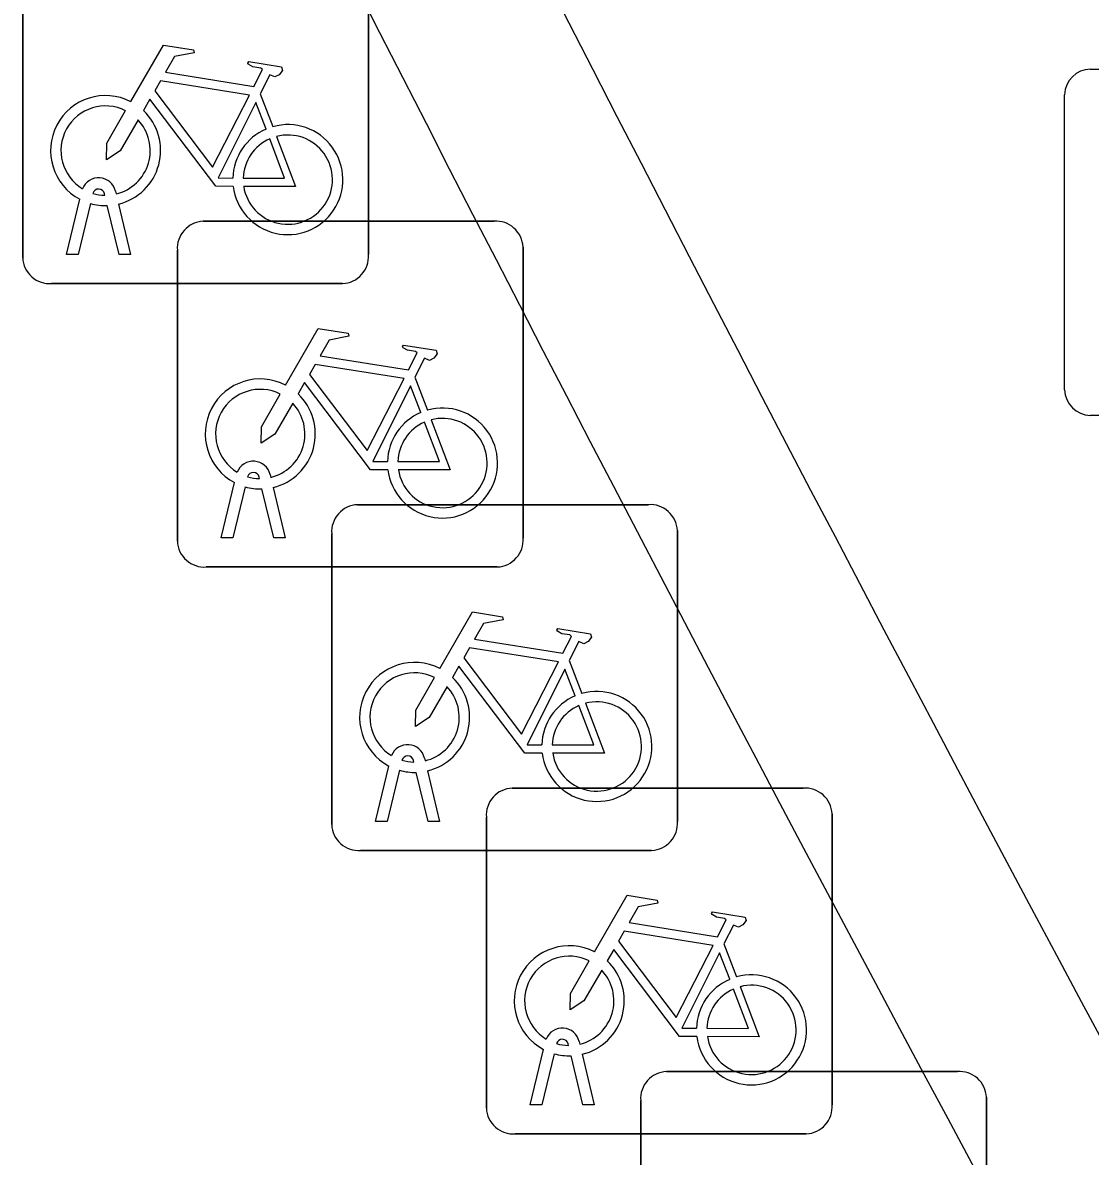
# Model space of a CAD drawing. Extents: x 161087 to 161926, y 382572 to 383873.
# Drawn here: x 161640.118 to 161643.204, y 383143.952 to 383147.228 of the extents above; entities that cross this region are included whole.
import ezdxf

# ---------------------------------------------------------------- set-up
doc = ezdxf.new("R2010")
doc.units = 0
for name, color, linetype in [('IMGEO_Fietsenrek', 7, 'Continuous'), ('IMGEO_Groenvoorziening', 7, 'Continuous'), ('IMGEO_Muur', 7, 'Continuous'), ('IMGEO_Rioolput', 7, 'Continuous'), ('IMGEO_Voetgangersgebied_open', 7, 'Continuous')]:
    doc.layers.add(name, color=color, linetype=linetype)

msp = doc.modelspace()

# ---------------------------------------------------------------- linework, layer by layer
at = {"layer": 'IMGEO_Fietsenrek'}
for p, q in [((161641.1175, 383147.3991), (161641.1175, 383146.5582)), ((161641.1175, 383146.5582), (161641.1175, 383147.3991)), ((161640.1185, 383146.5489), (161640.1185, 383147.3898)), ((161640.1185, 383147.3898), (161640.1185, 383146.5489)), ((161640.8052, 383147.0232), (161640.8415, 383146.928)), ((161640.2455, 383146.5583), (161640.2838, 383146.7183)), ((161640.3559, 383146.7299), (161640.3549, 383146.7342)), ((161640.3866, 383146.7414), (161640.3884, 383146.7335)), ((161640.3142, 383146.7061), (161640.2789, 383146.5583)), ((161640.397, 383146.5583), (161640.3631, 383146.7)), ((161640.3954, 383146.7043), (161640.4304, 383146.5583)), ((161640.6399, 383146.6545), (161641.4808, 383146.6545)), ((161641.4808, 383146.6545), (161640.6399, 383146.6545)), ((161641.5645, 383146.5801), (161641.5645, 383145.7392)), ((161641.5645, 383145.7392), (161641.5645, 383146.5801)), ((161640.2789, 383146.5583), (161640.2455, 383146.5583)), ((161640.4304, 383146.5583), (161640.397, 383146.5583)), ((161640.5655, 383145.7299), (161640.5655, 383146.5708)), ((161640.5655, 383146.5708), (161640.5655, 383145.7299)), ((161641.0431, 383146.4745), (161640.2022, 383146.4745)), ((161640.2022, 383146.4745), (161641.0431, 383146.4745)), ((161641.2522, 383146.2042), (161641.2885, 383146.109)), ((161640.6925, 383145.7393), (161640.7308, 383145.8993)), ((161640.8029, 383145.9109), (161640.8019, 383145.9152)), ((161640.8336, 383145.9224), (161640.8354, 383145.9145)), ((161640.7612, 383145.8871), (161640.7259, 383145.7393)), ((161640.844, 383145.7393), (161640.8101, 383145.881)), ((161640.8424, 383145.8853), (161640.8774, 383145.7393)), ((161641.0859, 383145.8355), (161641.9268, 383145.8355)), ((161641.9268, 383145.8355), (161641.0859, 383145.8355)), ((161642.0105, 383145.7611), (161642.0105, 383144.9202)), ((161642.0105, 383144.9202), (161642.0105, 383145.7611)), ((161640.7259, 383145.7393), (161640.6925, 383145.7393)), ((161640.8774, 383145.7393), (161640.844, 383145.7393)), ((161641.0115, 383144.9109), (161641.0115, 383145.7518)), ((161641.0115, 383145.7518), (161641.0115, 383144.9109)), ((161641.4901, 383145.6555), (161640.6492, 383145.6555)), ((161640.6492, 383145.6555), (161641.4901, 383145.6555)), ((161641.6982, 383145.3852), (161641.7345, 383145.29)), ((161641.1385, 383144.9203), (161641.1768, 383145.0803)), ((161641.2489, 383145.0919), (161641.2479, 383145.0962)), ((161641.2796, 383145.1034), (161641.2814, 383145.0955)), ((161641.2072, 383145.0681), (161641.1719, 383144.9203)), ((161641.29, 383144.9203), (161641.2561, 383145.062)), ((161641.2884, 383145.0663), (161641.3234, 383144.9203)), ((161641.5329, 383145.0165), (161642.3738, 383145.0165)), ((161642.3738, 383145.0165), (161641.5329, 383145.0165)), ((161642.4575, 383144.9421), (161642.4575, 383144.1012)), ((161642.4575, 383144.1012), (161642.4575, 383144.9421)), ((161641.1719, 383144.9203), (161641.1385, 383144.9203)), ((161641.3234, 383144.9203), (161641.29, 383144.9203)), ((161641.4585, 383144.0919), (161641.4585, 383144.9328)), ((161641.4585, 383144.9328), (161641.4585, 383144.0919)), ((161641.9361, 383144.8365), (161641.0952, 383144.8365)), ((161641.0952, 383144.8365), (161641.9361, 383144.8365)), ((161642.1452, 383144.5662), (161642.1815, 383144.471)), ((161641.5855, 383144.1013), (161641.6238, 383144.2613)), ((161641.6959, 383144.2729), (161641.6949, 383144.2772)), ((161641.7266, 383144.2844), (161641.7284, 383144.2765)), ((161641.6542, 383144.2491), (161641.6189, 383144.1013)), ((161641.737, 383144.1013), (161641.7031, 383144.243)), ((161641.7354, 383144.2473), (161641.7704, 383144.1013)), ((161641.9789, 383144.1975), (161642.8198, 383144.1975)), ((161642.8198, 383144.1975), (161641.9789, 383144.1975)), ((161642.9035, 383144.1231), (161642.9035, 383143.2822)), ((161642.9035, 383143.2822), (161642.9035, 383144.1231)), ((161641.6189, 383144.1013), (161641.5855, 383144.1013)), ((161641.7704, 383144.1013), (161641.737, 383144.1013)), ((161641.9045, 383143.2729), (161641.9045, 383144.1138)), ((161641.9045, 383144.1138), (161641.9045, 383143.2729)), ((161642.3831, 383144.0175), (161641.5422, 383144.0175)), ((161641.5422, 383144.0175), (161642.3831, 383144.0175))]:
    msp.add_line(p, q, dxfattribs=at)
for points in [[(161640.4311, 383147.0002), (161640.5258, 383147.1637), (161640.612, 383147.1499), (161640.6137, 383147.1412), (161640.5576, 383147.1303), (161640.5314, 383147.085), (161640.7866, 383147.0442)], [(161640.7866, 383147.0442), (161640.8116, 383147.093), (161640.8065, 383147.097), (161640.7833, 383147.1007), (161640.7706, 383147.1082), (161640.7696, 383147.1113), (161640.7718, 383147.1159), (161640.8666, 383147.1008), (161640.8689, 383147.0905), (161640.8595, 383147.0781), (161640.8471, 383147.0717), (161640.8326, 383147.0779), (161640.8052, 383147.0232)], [(161640.7737, 383147.019), (161640.5169, 383147.06), (161640.5002, 383147.0312), (161640.6672, 383146.8109), (161640.7737, 383147.019)], [(161640.7268, 383146.7555), (161640.6771, 383146.7556), (161640.4864, 383147.0073), (161640.4674, 383146.9745)], [(161640.4518, 383146.9477), (161640.4002, 383146.8585), (161640.3603, 383146.8325), (161640.3615, 383146.88), (161640.416, 383146.9742)], [(161640.8217, 383146.921), (161640.7924, 383146.9978), (161640.683, 383146.7797), (161640.7257, 383146.7796)], [(161640.7557, 383146.7795), (161640.8756, 383146.7793), (161640.8324, 383146.8929)], [(161640.8522, 383146.8998), (161640.9072, 383146.7552), (161640.7571, 383146.7555)], [(161640.8781, 383146.1812), (161640.9728, 383146.3447), (161641.059, 383146.3309), (161641.0607, 383146.3222), (161641.0046, 383146.3113), (161640.9784, 383146.266), (161641.2336, 383146.2252)], [(161641.2336, 383146.2252), (161641.2586, 383146.274), (161641.2535, 383146.278), (161641.2303, 383146.2817), (161641.2176, 383146.2892), (161641.2166, 383146.2923), (161641.2188, 383146.2969), (161641.3136, 383146.2818), (161641.3159, 383146.2715), (161641.3065, 383146.2591), (161641.2941, 383146.2527), (161641.2796, 383146.2589), (161641.2522, 383146.2042)], [(161641.2207, 383146.2), (161640.9639, 383146.241), (161640.9472, 383146.2122), (161641.1142, 383145.9919), (161641.2207, 383146.2)], [(161641.1738, 383145.9365), (161641.1241, 383145.9366), (161640.9334, 383146.1883), (161640.9144, 383146.1555)], [(161640.8988, 383146.1287), (161640.8472, 383146.0395), (161640.8073, 383146.0135), (161640.8085, 383146.061), (161640.863, 383146.1552)], [(161641.2687, 383146.102), (161641.2394, 383146.1788), (161641.13, 383145.9607), (161641.1727, 383145.9606)], [(161641.2027, 383145.9605), (161641.3226, 383145.9603), (161641.2794, 383146.0739)], [(161641.2992, 383146.0808), (161641.3542, 383145.9362), (161641.2041, 383145.9365)], [(161641.3241, 383145.3622), (161641.4188, 383145.5257), (161641.505, 383145.5119), (161641.5067, 383145.5032), (161641.4506, 383145.4923), (161641.4244, 383145.447), (161641.6796, 383145.4062)], [(161641.6796, 383145.4062), (161641.7046, 383145.455), (161641.6995, 383145.459), (161641.6763, 383145.4627), (161641.6636, 383145.4702), (161641.6626, 383145.4733), (161641.6648, 383145.4779), (161641.7596, 383145.4628), (161641.7619, 383145.4525), (161641.7525, 383145.4401), (161641.7401, 383145.4337), (161641.7256, 383145.4399), (161641.6982, 383145.3852)], [(161641.6667, 383145.381), (161641.4099, 383145.422), (161641.3932, 383145.3932), (161641.5602, 383145.1729), (161641.6667, 383145.381)], [(161641.6198, 383145.1175), (161641.5701, 383145.1176), (161641.3794, 383145.3693), (161641.3604, 383145.3365)], [(161641.3448, 383145.3097), (161641.2932, 383145.2205), (161641.2533, 383145.1945), (161641.2545, 383145.242), (161641.309, 383145.3362)], [(161641.7147, 383145.283), (161641.6854, 383145.3598), (161641.576, 383145.1417), (161641.6187, 383145.1416)], [(161641.6487, 383145.1415), (161641.7686, 383145.1413), (161641.7254, 383145.2549)], [(161641.7452, 383145.2618), (161641.8002, 383145.1172), (161641.6501, 383145.1175)], [(161641.7711, 383144.5432), (161641.8658, 383144.7067), (161641.952, 383144.6929), (161641.9537, 383144.6842), (161641.8976, 383144.6733), (161641.8714, 383144.628), (161642.1266, 383144.5872)], [(161642.1266, 383144.5872), (161642.1516, 383144.636), (161642.1465, 383144.64), (161642.1233, 383144.6437), (161642.1106, 383144.6512), (161642.1096, 383144.6543), (161642.1118, 383144.6589), (161642.2066, 383144.6438), (161642.2089, 383144.6335), (161642.1995, 383144.6211), (161642.1871, 383144.6147), (161642.1726, 383144.6209), (161642.1452, 383144.5662)], [(161642.1137, 383144.562), (161641.8569, 383144.603), (161641.8402, 383144.5742), (161642.0072, 383144.3539), (161642.1137, 383144.562)], [(161642.0668, 383144.2985), (161642.0171, 383144.2986), (161641.8264, 383144.5503), (161641.8074, 383144.5175)], [(161641.7918, 383144.4907), (161641.7402, 383144.4015), (161641.7003, 383144.3755), (161641.7015, 383144.423), (161641.756, 383144.5172)], [(161642.1617, 383144.464), (161642.1324, 383144.5408), (161642.023, 383144.3227), (161642.0657, 383144.3226)], [(161642.0957, 383144.3225), (161642.2156, 383144.3223), (161642.1724, 383144.4359)], [(161642.1922, 383144.4428), (161642.2472, 383144.2982), (161642.0971, 383144.2985)]]:
    msp.add_lwpolyline(points, dxfattribs=at)
for centre, radius, start, end in [((161640.3581, 383146.8589), 0.159, 62.6766, 242.1369), ((161640.3581, 383146.8589), 0.129, 63.3192, 238.903), ((161640.3581, 383146.8589), 0.159, 283.5766, 46.6042), ((161640.3581, 383146.8589), 0.129, 283.6043, 43.4302), ((161640.8847, 383146.7749), 0.159, 113.3408, 178.3217), ((161640.8847, 383146.7749), 0.159, 187.0065, 105.7708), ((161640.8847, 383146.7749), 0.129, 113.923, 177.9556), ((161640.8847, 383146.7749), 0.129, 188.6715, 104.5883), ((161640.3379, 383146.7303), 0.0499, 12.8025, 158.6934), ((161640.3379, 383146.7303), 0.0174, 12.8025, 163.4502), ((161640.3581, 383146.8589), 0.129, 253.415, 269.0204), ((161640.3581, 383146.8589), 0.159, 253.9967, 271.7867), ((161640.6432, 383146.5766), 0.0779, 92.4484, 184.2845), ((161640.6432, 383146.5766), 0.0779, 92.4484, 184.2845), ((161641.4866, 383146.5768), 0.0779, 2.4484, 94.2845), ((161641.4866, 383146.5768), 0.0779, 2.4484, 94.2845), ((161640.1964, 383146.5522), 0.0779, 182.4484, 274.2845), ((161640.1964, 383146.5522), 0.0779, 182.4484, 274.2845), ((161641.0398, 383146.5524), 0.0779, 272.4484, 4.2845), ((161641.0398, 383146.5524), 0.0779, 272.4484, 4.2845), ((161640.8051, 383146.0399), 0.159, 62.6766, 242.1369), ((161640.8051, 383146.0399), 0.129, 63.3192, 238.903), ((161640.8051, 383146.0399), 0.159, 283.5766, 46.6042), ((161640.8051, 383146.0399), 0.129, 283.6043, 43.4302), ((161641.3317, 383145.9559), 0.159, 113.3408, 178.3217), ((161641.3317, 383145.9559), 0.159, 187.0065, 105.7708), ((161641.3317, 383145.9559), 0.129, 113.923, 177.9556), ((161641.3317, 383145.9559), 0.129, 188.6715, 104.5883), ((161640.7849, 383145.9113), 0.0499, 12.8025, 158.6934), ((161640.7849, 383145.9113), 0.0174, 12.8025, 163.4502), ((161640.8051, 383146.0399), 0.129, 253.415, 269.0204), ((161640.8051, 383146.0399), 0.159, 253.9967, 271.7867), ((161641.0892, 383145.7576), 0.0779, 92.4484, 184.2845), ((161641.0892, 383145.7576), 0.0779, 92.4484, 184.2845), ((161641.9326, 383145.7578), 0.0779, 2.4484, 94.2845), ((161641.9326, 383145.7578), 0.0779, 2.4484, 94.2845), ((161640.6434, 383145.7332), 0.0779, 182.4484, 274.2845), ((161640.6434, 383145.7332), 0.0779, 182.4484, 274.2845), ((161641.4868, 383145.7334), 0.0779, 272.4484, 4.2845), ((161641.4868, 383145.7334), 0.0779, 272.4484, 4.2845), ((161641.2511, 383145.2209), 0.159, 62.6766, 242.1369), ((161641.2511, 383145.2209), 0.129, 63.3192, 238.903), ((161641.2511, 383145.2209), 0.159, 283.5766, 46.6042), ((161641.2511, 383145.2209), 0.129, 283.6043, 43.4302), ((161641.7777, 383145.1369), 0.159, 113.3408, 178.3217), ((161641.7777, 383145.1369), 0.159, 187.0065, 105.7708), ((161641.7777, 383145.1369), 0.129, 113.923, 177.9556), ((161641.7777, 383145.1369), 0.129, 188.6715, 104.5883), ((161641.2309, 383145.0923), 0.0499, 12.8025, 158.6934), ((161641.2309, 383145.0923), 0.0174, 12.8025, 163.4502), ((161641.2511, 383145.2209), 0.129, 253.415, 269.0204), ((161641.2511, 383145.2209), 0.159, 253.9967, 271.7867), ((161641.5362, 383144.9386), 0.0779, 92.4484, 184.2845), ((161641.5362, 383144.9386), 0.0779, 92.4484, 184.2845), ((161642.3796, 383144.9388), 0.0779, 2.4484, 94.2845), ((161642.3796, 383144.9388), 0.0779, 2.4484, 94.2845), ((161641.0894, 383144.9142), 0.0779, 182.4484, 274.2845), ((161641.0894, 383144.9142), 0.0779, 182.4484, 274.2845), ((161641.9328, 383144.9144), 0.0779, 272.4484, 4.2845), ((161641.9328, 383144.9144), 0.0779, 272.4484, 4.2845), ((161641.6981, 383144.4019), 0.159, 62.6766, 242.1369), ((161641.6981, 383144.4019), 0.129, 63.3192, 238.903), ((161641.6981, 383144.4019), 0.159, 283.5766, 46.6042), ((161641.6981, 383144.4019), 0.129, 283.6043, 43.4302), ((161642.2247, 383144.3179), 0.159, 113.3408, 178.3217), ((161642.2247, 383144.3179), 0.159, 187.0065, 105.7708), ((161642.2247, 383144.3179), 0.129, 113.923, 177.9556), ((161642.2247, 383144.3179), 0.129, 188.6715, 104.5883), ((161641.6779, 383144.2733), 0.0499, 12.8025, 158.6934), ((161641.6779, 383144.2733), 0.0174, 12.8025, 163.4502), ((161641.6981, 383144.4019), 0.129, 253.415, 269.0204), ((161641.6981, 383144.4019), 0.159, 253.9967, 271.7867), ((161641.9822, 383144.1196), 0.0779, 92.4484, 184.2845), ((161641.9822, 383144.1196), 0.0779, 92.4484, 184.2845), ((161642.8256, 383144.1198), 0.0779, 2.4484, 94.2845), ((161642.8256, 383144.1198), 0.0779, 2.4484, 94.2845), ((161641.5364, 383144.0952), 0.0779, 182.4484, 274.2845), ((161641.5364, 383144.0952), 0.0779, 182.4484, 274.2845), ((161642.3798, 383144.0954), 0.0779, 272.4484, 4.2845), ((161642.3798, 383144.0954), 0.0779, 272.4484, 4.2845)]:
    msp.add_arc(centre, radius, start, end, dxfattribs=at)
at = {"layer": 'IMGEO_Groenvoorziening'}
msp.add_arc((161792.983, 383224.6177), 169.9309, 206.322636, 219.436813, dxfattribs=at)
at = {"layer": 'IMGEO_Muur'}
for centre, radius, start, end in [((161792.983, 383224.6177), 169.9309, 206.322636, 219.436813), ((161793.1907, 383224.7429), 170.673, 206.328315, 212.669868)]:
    msp.add_arc(centre, radius, start, end, dxfattribs=at)
at = {"layer": 'IMGEO_Rioolput'}
for p, q in [((161643.2039, 383147.0945), (161644.0561, 383147.0945)), ((161643.1295, 383146.1679), (161643.1295, 383147.0201)), ((161644.0561, 383146.0935), (161643.2039, 383146.0935))]:
    msp.add_line(p, q, dxfattribs=at)
for points in [[(161643.2039, 383147.0945), (161644.0561, 383147.0945)], [(161643.1295, 383146.1679), (161643.1295, 383147.0201)], [(161644.0561, 383146.0935), (161643.2039, 383146.0935)]]:
    msp.add_lwpolyline(points, dxfattribs=at)
for centre, start, end in [((161643.206, 383147.018), 91.552, 178.448), ((161643.206, 383147.018), 91.552, 178.448), ((161643.206, 383146.17), 181.552, 268.448), ((161643.206, 383146.17), 181.552, 268.448)]:
    msp.add_arc(centre, 0.0765, start, end, dxfattribs=at)
at = {"layer": 'IMGEO_Voetgangersgebied_open'}
msp.add_arc((161793.1907, 383224.7429), 170.673, 206.328315, 212.669868, dxfattribs=at)

doc.saveas('drawing.dxf')
